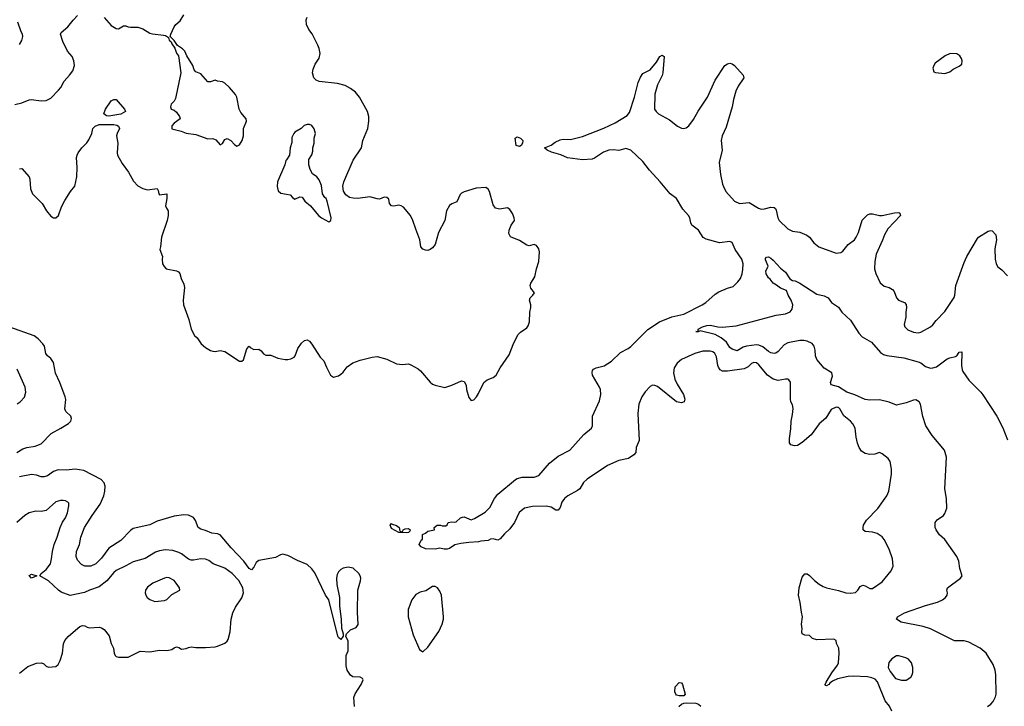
# Model space of a CAD drawing. Header units: inches. Extents: x 2057696 to 2160536, y 827480 to 1016834.
# Tile 372 of 422: x 2117791 to 2125942, y 951130 to 956810. Entities that reach past the tile are written whole.
import ezdxf

# ---------------------------------------------------------------- set-up
doc = ezdxf.new("R2010")
doc.units = ezdxf.units.IN
doc.header["$MEASUREMENT"] = 0
doc.layers.add('C1915', color=7, linetype='Continuous')
doc.layers.add('C1925', color=7, linetype='Continuous')

msp = doc.modelspace()

# ---------------------------------------------------------------- linework, layer by layer
at = {"layer": 'C1915', "color": 5}
for points, elevation in [([(2117750, 956107.4), (2117810, 956122.3), (2117870, 956146), (2117890, 956150.2), (2117970, 956137.7), (2118010, 956141.1), (2118050, 956160.3), (2118112.8, 956227.2), (2118131, 956250), (2118158.2, 956301.8), (2118203.7, 956350), (2118231.6, 956388.4), (2118245.1, 956430), (2118239.6, 956470), (2118226.9, 956506.9), (2118187.8, 956550), (2118147.3, 956630), (2118129.4, 956690), (2118135.5, 956704.5), (2118189.6, 956750.4), (2118234.5, 956805.5), (2118270, 956844)], 540), ([(2118490, 956828), (2118550, 956762.4), (2118590, 956737), (2118610, 956735.8), (2118650, 956758.4), (2118670, 956758.7), (2118690, 956750.3), (2118710, 956748.5), (2118770, 956748.5), (2118810, 956735.3), (2118870, 956699.5), (2118890, 956692.4), (2118982.5, 956682.5), (2118998.5, 956678.5), (2119023.6, 956663.6), (2119030, 956642), (2119046.4, 956626.4), (2119052, 956610), (2119075.3, 956575.3), (2119090, 956532), (2119104.7, 956510), (2119124.7, 956370), (2119081.4, 956158.6), (2119070, 956135.3), (2119046, 956110), (2119041, 956090), (2119044.7, 956070), (2119070, 956062.8), (2119090, 956044), (2119114, 956010), (2119121, 955990), (2119070, 955954.5), (2119050, 955932.7), (2119050, 955906), (2119128.4, 955888.4), (2119170, 955870.6), (2119250, 955860.7), (2119350, 955824), (2119390, 955826), (2119415.2, 955815.2), (2119450, 955776), (2119470, 955784.7), (2119490, 955818), (2119510, 955826), (2119538, 955810), (2119570, 955778), (2119590, 955764.7), (2119610, 955776), (2119634, 955810), (2119642.9, 955850), (2119643.6, 955910), (2119669.3, 955970), (2119666, 955990), (2119622.7, 956042.7), (2119609.6, 956069.6), (2119589.3, 956169.3), (2119579, 956190), (2119529.2, 956250), (2119490, 956286), (2119470, 956297.2), (2119430, 956301.2), (2119410, 956308.7), (2119370, 956295.3), (2119350, 956295.3), (2119290, 956362), (2119250, 956378), (2119234.6, 956394.6), (2119224, 956430), (2119175.3, 956510), (2119158, 956550), (2119138, 956570), (2119097.2, 956597.2), (2119070, 956638), (2119038, 956670), (2119042, 956690), (2119069.5, 956750.5), (2119084, 956770), (2119118.9, 956801.1), (2119149.4, 956850)], 540), ([(2117790, 956606), (2117810, 956638), (2117818, 956670), (2117815.1, 956690), (2117804, 956710), (2117776, 956790)], 560), ([(2117790, 955576), (2117810, 955578), (2117870, 955511), (2117875.3, 955490), (2117879.5, 955410), (2117897.6, 955370), (2117976.4, 955290), (2118012.4, 955230), (2118050, 955185.5), (2118070, 955170.4), (2118090, 955170.4), (2118113.5, 955190), (2118137.3, 955262.7), (2118164.4, 955315.6), (2118211.2, 955388.8), (2118246.6, 955433.4), (2118263.9, 955510), (2118266.7, 955586.7), (2118261.3, 955670), (2118266, 955690), (2118274.5, 955710), (2118304.5, 955750), (2118348, 955792), (2118364.4, 955815.6), (2118387.6, 955870), (2118396.2, 955910), (2118415.1, 955930), (2118450, 955942.3), (2118570, 955943.2), (2118596.4, 955936.4), (2118608, 955930), (2118617, 955910), (2118597.1, 955870), (2118592.7, 955850), (2118604.4, 955790), (2118597.6, 955710), (2118600.3, 955690), (2118639.6, 955619.6), (2118692.7, 955550), (2118734.4, 955474.4), (2118770, 955436.3), (2118810, 955413.4), (2118850, 955402), (2118930, 955413.4), (2118938.5, 955398.5), (2118942.8, 955370), (2118950, 955361), (2119010.7, 955370), (2119010.5, 955330.5), (2118999.1, 955270), (2119006, 955250), (2119020.7, 955230), (2119019.5, 955190), (2119011.4, 955148.6), (2118964.4, 955010), (2118958, 954930), (2118952, 954910), (2118974, 954850), (2118970.7, 954830), (2118974, 954790), (2118987.3, 954767.3), (2119004.7, 954750), (2119090, 954733), (2119104.9, 954724.9), (2119116, 954710), (2119126.8, 954670), (2119150, 954622), (2119155.9, 954595.9), (2119146, 954490), (2119148, 954450), (2119190.3, 954330.3), (2119210.4, 954250), (2119238.8, 954198.8), (2119259.3, 954179.3), (2119294.8, 954130), (2119330, 954098.8), (2119370, 954074), (2119390, 954067.3), (2119410, 954064), (2119450, 954074.8), (2119490, 954064), (2119610, 953984.9), (2119630, 953984), (2119642.9, 953997.1), (2119672.1, 954087.9), (2119690, 954110.8), (2119698.5, 954098.5), (2119730, 954083), (2119770, 954084), (2119791, 954070), (2119810, 954046), (2119830, 954036), (2119870, 954034.8), (2119928.9, 954008.9), (2119990, 953999.5), (2120000, 953999.9)], 520), ([(2120000, 955650.4), (2119995.9, 955644.1), (2119985.5, 955610), (2119924.4, 955470), (2119923, 955430), (2119930, 955394), (2119954.4, 955374.4), (2120000, 955366.3)], 540), ([(2117768.2, 953230), (2117818.7, 953261.3), (2117850, 953271.3), (2117918.7, 953281.3), (2117970, 953301.5), (2118052.5, 953387.5), (2118133, 953430), (2118196.3, 953470), (2118215.1, 953490), (2118221.6, 953510), (2118214.5, 953530), (2118174, 953570), (2118164.2, 953590), (2118172.7, 953667.3), (2118168.2, 953690), (2118122.5, 953810), (2118086.7, 953886.7), (2118070, 953975.1), (2118050, 954006.9), (2118022, 954030), (2118009, 954049), (2117997.4, 954110), (2117983, 954130), (2117943.5, 954170), (2117910, 954195.3), (2117710, 954267.1)], 520), ([(2117770, 953633), (2117795.1, 953650), (2117830, 953687.3), (2117841.6, 953730), (2117836.2, 953770), (2117770, 953919.3)], 540), ([(2120000, 952381.4), (2119970, 952389.8), (2119950, 952384.4), (2119910, 952362.6), (2119770, 952337.3), (2119750, 952320.5), (2119730, 952280.7), (2119710, 952260.5), (2119690, 952269.8), (2119646.4, 952330), (2119540.8, 952440.8), (2119450, 952547.6), (2119430, 952556.8), (2119381.4, 952561.4), (2119330, 952585.7), (2119290, 952594.3), (2119268.9, 952608.9), (2119247.9, 952667.9), (2119231.5, 952691.5), (2119190, 952711.1), (2119150, 952713.7), (2119070, 952703.1), (2118930, 952660.5), (2118870, 952632.6), (2118730, 952599.8), (2118710, 952585.7), (2118630, 952501.8), (2118530, 952438.9), (2118470, 952356.3), (2118421.3, 952310), (2118381, 952290), (2118330.8, 952290.8), (2118302.4, 952302.4), (2118270, 952338), (2118259.1, 952370), (2118262.6, 952410), (2118286.2, 952470), (2118298.9, 952530), (2118328.7, 952610), (2118391.8, 952710), (2118457.6, 952802.4), (2118487.9, 952870), (2118497.6, 952910), (2118498.3, 952950), (2118490, 952978), (2118465.3, 953005.3), (2118322.2, 953082.2), (2118250, 953091.3), (2118175.1, 953084.9), (2118110, 953086.5), (2118070, 953073.5), (2118022.2, 953037.8), (2117992.8, 953027.2), (2117970, 953028.4), (2117930, 953042), (2117890, 953048), (2117790.2, 953029.8)], 520), ([(2117790, 951404.7), (2117859.3, 951460.7), (2117930, 951487.3), (2117972, 951490), (2117990, 951481), (2118010, 951462.8), (2118030, 951454.8), (2118090, 951458.8), (2118110, 951476), (2118125.1, 951510), (2118144.7, 951570), (2118152.8, 951647.2), (2118165.7, 951674.3), (2118193.3, 951706.7), (2118235.3, 951744.7), (2118289.7, 951790.3), (2118310, 951799.1), (2118330, 951797.3), (2118350, 951784.9), (2118370, 951779.3), (2118450, 951786), (2118470, 951780.5), (2118490, 951764.9), (2118532.2, 951712.2), (2118548.4, 951650), (2118566.7, 951610), (2118574, 951570), (2118582.8, 951550), (2118590, 951542.8), (2118610, 951537.3), (2118690, 951537.3), (2118790, 951586.8), (2118870, 951581), (2118950, 951594), (2119010, 951590.8), (2119050, 951601), (2119070, 951614.8), (2119090, 951621), (2119110, 951616), (2119130, 951604), (2119170, 951607.7), (2119190, 951618), (2119210, 951621), (2119250, 951616), (2119330, 951617.3), (2119410, 951622), (2119430, 951627.7), (2119490, 951653.4), (2119509.7, 951670.3), (2119516.4, 951683.6), (2119532.9, 951747.1), (2119541.4, 951850), (2119555.4, 951904.6), (2119577.7, 951950), (2119630, 952028.2), (2119643.8, 952070), (2119638.4, 952110), (2119606.2, 952170), (2119550, 952229.7), (2119490, 952272.6), (2119392.7, 952310), (2119355.9, 952335.9), (2119330, 952347.1), (2119290, 952351), (2119230, 952338.7), (2119210, 952339.8), (2119190, 952347.3), (2119132.2, 952392.2), (2119110, 952403.9), (2119058, 952418), (2118996.4, 952423.6), (2118950, 952416.8), (2118914.3, 952405.7), (2118830, 952352.3), (2118730, 952326.6), (2118670, 952291.3), (2118590, 952252.4), (2118570, 952236.9), (2118512.1, 952167.9), (2118450, 952119.2), (2118370, 952091.6), (2118328.9, 952071.1), (2118210, 952046), (2118135.3, 952075.3), (2118111.6, 952091.6), (2118030, 952169.5), (2117958, 952210), (2117968.7, 952230), (2118010, 952262.4), (2118046, 952310), (2118055.8, 952350), (2118062, 952410), (2118077.4, 952470), (2118103, 952530), (2118125.6, 952610), (2118146.6, 952653.4), (2118171.8, 952690), (2118186.6, 952730), (2118199.3, 952790), (2118197.2, 952810), (2118190, 952819), (2118170, 952829.2), (2118150, 952832), (2118128.5, 952831.5), (2118090, 952820.9), (2118010, 952749.5), (2117970, 952742), (2117924.5, 952744.5), (2117870, 952731.6), (2117834, 952710), (2117768.3, 952651.7)], 540)]:
    msp.add_lwpolyline(points, dxfattribs=dict(at, elevation=elevation))
for points, elevation in [([(2118530, 956012), (2118510, 956016), (2118489.3, 956030), (2118502, 956070), (2118550, 956138), (2118570, 956151.3), (2118590, 956151.3), (2118658, 956070), (2118666, 956050), (2118630, 956029.7)], 520), ([(2117890, 952189.3), (2117870, 952212), (2117890, 952222), (2117934, 952210)], 540), ([(2119010, 952195.1), (2118990, 952189.6), (2118893.4, 952150), (2118850, 952117), (2118832.7, 952090), (2118830.5, 952070), (2118835.5, 952050), (2118847.3, 952030), (2118870, 952013), (2118910, 951997.1), (2118990, 952004.9), (2119010, 952014), (2119050, 952055.5), (2119118, 952090), (2119114, 952110), (2119087, 952150), (2119069.3, 952170), (2119030, 952193.3)], 560)]:
    msp.add_lwpolyline(points, close=True, dxfattribs=dict(at, elevation=elevation))
at = {"layer": 'C1925', "color": 5}
for points, elevation in [([(2120000, 953999.9), (2120010, 954000.4), (2120036.6, 954003.4), (2120062.9, 954017.1), (2120071.6, 954028.4), (2120094.5, 954090), (2120124.4, 954135.6), (2120150, 954156), (2120170, 954161), (2120190, 954151.3), (2120210, 954126.8), (2120279.6, 954019.6), (2120310, 953986.8), (2120330, 953936), (2120364.9, 953870), (2120390, 953853.4), (2120430, 953863.8), (2120450, 953877.1), (2120470, 953894.4), (2120501.8, 953938.2), (2120548.4, 953971.6), (2120610, 953994.4), (2120710, 954019.6), (2120750, 954024.9), (2120830, 954002.3), (2120910, 953964.6), (2120961.3, 953958.7), (2121010, 953963), (2121030, 953955.5), (2121090, 953922.4), (2121110, 953906.4), (2121190, 953810.7), (2121210, 953794), (2121230, 953785.5), (2121310, 953768), (2121370, 953786), (2121450, 953822.8), (2121470, 953816), (2121488, 953788), (2121490.7, 953750), (2121510, 953684.7), (2121530, 953661), (2121550, 953666.8), (2121572.7, 953690), (2121590, 953718), (2121634, 953810), (2121662, 953830), (2121710, 953850.6), (2121735.1, 953870), (2121769.4, 953930), (2121843.3, 954036.7), (2121876.6, 954123.4), (2121916.2, 954203.8), (2121935.9, 954224.1), (2121990, 954262), (2122001.3, 954278.7), (2122011.5, 954310), (2122014.5, 954390), (2122022, 954430), (2122022, 954450), (2122011.8, 954490), (2122018, 954510), (2122039.3, 954530), (2122052.7, 954550), (2122023.7, 954590), (2122018, 954610), (2122022, 954630), (2122055.8, 954684.2), (2122069.7, 954750.3), (2122089.6, 954810), (2122095.6, 954890), (2122090, 954914), (2122070, 954942.7), (2122050, 954949.3), (2122010, 954939.5), (2121990, 954944.5), (2121930, 954983.6), (2121853.6, 955013.6), (2121842, 955042), (2121843.6, 955070), (2121859.6, 955110), (2121886.3, 955150), (2121885.4, 955170), (2121870, 955206.6), (2121850, 955240.9), (2121830, 955254), (2121763.3, 955243.3), (2121729.7, 955249.7), (2121710, 955279), (2121681.6, 955390), (2121670, 955409.3), (2121650, 955420.9), (2121570, 955416.2), (2121470, 955386), (2121450, 955376), (2121436.7, 955363.3), (2121410, 955304), (2121370, 955286.6), (2121350, 955272.7), (2121324, 955230), (2121310.6, 955150), (2121259.1, 955050), (2121230.8, 954950), (2121210, 954924), (2121190, 954908.7), (2121170, 954902), (2121150, 954904), (2121130, 954913.2), (2121113.2, 954930), (2121105.1, 954990), (2121070, 955076), (2121047.3, 955150), (2121025.7, 955190), (2120970, 955259.6), (2120950, 955271.3), (2120930, 955274.7), (2120890, 955267), (2120869.6, 955269.6), (2120853.2, 955290), (2120846.3, 955326.3), (2120830, 955339.3), (2120810, 955342), (2120770, 955326), (2120750, 955327.3), (2120690, 955345.1), (2120590, 955331.7), (2120552.6, 955332.6), (2120520.4, 955340.4), (2120490, 955360.5), (2120470.9, 955390.9), (2120467.3, 955432.7), (2120473.7, 955470), (2120551.9, 955648.1), (2120621.5, 955750), (2120632.7, 955810), (2120673.5, 955910), (2120682.6, 955970), (2120682, 956010), (2120669.7, 956050), (2120604.2, 956170), (2120570, 956209.6), (2120530, 956240.5), (2120484.8, 956264.8), (2120423.6, 956283.6), (2120270, 956299.4), (2120246.2, 956310), (2120227.2, 956330), (2120216.2, 956370), (2120220, 956400), (2120237.2, 956442.8), (2120270, 956490.7), (2120279.8, 956530), (2120271.5, 956571.5), (2120259.8, 956599.8), (2120213, 956693), (2120185.6, 956730), (2120165.1, 956770), (2120163.6, 956810), (2120171.8, 956830)], 520), ([(2125012.3, 951090), (2124991.4, 951131.4), (2124956.6, 951176.6), (2124891.9, 951331.9), (2124874.5, 951354.5), (2124847, 951367), (2124810, 951374.5), (2124690, 951380.5), (2124650, 951377.4), (2124562.5, 951357.5), (2124521.4, 951338.6), (2124498.4, 951321.6), (2124490, 951309.6), (2124470, 951299), (2124462, 951302), (2124459, 951310), (2124466.6, 951330), (2124513.4, 951406.6), (2124561.2, 951470), (2124569.3, 951490), (2124576, 951570), (2124572.7, 951610), (2124552.7, 951650), (2124550, 951674), (2124530, 951686.6), (2124390, 951679.7), (2124355.3, 951690), (2124330, 951715.3), (2124290, 951719), (2124269.3, 951730), (2124265.2, 951750), (2124269.2, 951770.8), (2124262.9, 951810), (2124271.6, 951870), (2124262.4, 951910), (2124253.3, 951990), (2124238.4, 952050), (2124242.9, 952110), (2124270, 952198), (2124290, 952226.8), (2124310, 952224.9), (2124330, 952213.4), (2124370.6, 952170), (2124410, 952139.5), (2124441.6, 952121.6), (2124471, 952110), (2124570, 952089.1), (2124630, 952069.1), (2124670, 952065.2), (2124710, 952072.7), (2124729.5, 952090), (2124750, 952120.7), (2124770, 952132.4), (2124790, 952127.7), (2124830, 952103.8), (2124850, 952103.8), (2124930, 952160.7), (2125005.2, 952250), (2125022.7, 952290), (2125016, 952350), (2124989.5, 952430), (2124947.8, 952510), (2124930, 952533.3), (2124890, 952559.7), (2124850, 952569.6), (2124790, 952576), (2124773.2, 952590), (2124772.7, 952610), (2124778, 952630), (2124802.7, 952670), (2124894.5, 952765.5), (2124969.3, 952870), (2124985.2, 952910), (2125009.3, 953049.3), (2125009.3, 953090.7), (2124996.2, 953156.2), (2124979.6, 953179.6), (2124930, 953219.3), (2124910, 953229.3), (2124870, 953216.2), (2124830, 953213.6), (2124790, 953222.9), (2124761, 953241), (2124740.9, 953270), (2124727.7, 953307.7), (2124715.9, 953355.9), (2124706.6, 953430), (2124687.5, 953467.5), (2124669.3, 953490), (2124612.9, 953532.9), (2124579.5, 953590), (2124570, 953600.9), (2124562.5, 953602.5), (2124550, 953604.5), (2124510, 953584.5), (2124466.2, 953513.8), (2124410, 953468), (2124343.7, 953376.3), (2124270, 953312.8), (2124230, 953288.5), (2124205.6, 953285.6), (2124173.8, 953293.8), (2124162.9, 953310), (2124164.7, 953344.7), (2124174.5, 953425.5), (2124176.8, 953490), (2124190, 953544.7), (2124194.3, 953594.3), (2124190, 953624), (2124176.2, 953650), (2124171.6, 953670), (2124173.6, 953793.6), (2124171.8, 953811.8), (2124159, 953830), (2124150, 953837.2), (2124130, 953837.2), (2124070, 953825.1), (2124030, 953836.9), (2123981.3, 953870), (2123910, 953956.2), (2123890, 953971.6), (2123870, 953975.6), (2123850, 953966.6), (2123821.1, 953938.9), (2123790, 953921.7), (2123650, 953902.6), (2123610, 953903.6), (2123590, 953914.5), (2123575.5, 953935.5), (2123569.8, 953950), (2123560.4, 954020.4), (2123547, 954050), (2123530, 954062.4), (2123507.3, 954067.3), (2123447.3, 954067.3), (2123380.5, 954050), (2123270, 953999.1), (2123233.7, 953970), (2123210.3, 953930), (2123204.7, 953890), (2123216.1, 953836.1), (2123234.2, 953794.2), (2123285.4, 953710), (2123297.3, 953670), (2123291.1, 953648.9), (2123270, 953642), (2123228.3, 953648.3), (2123070, 953775.8), (2123050, 953784.8), (2123030, 953785.6), (2123010, 953774.5), (2122969.6, 953730.4), (2122940.9, 953690), (2122915.9, 953630), (2122907.4, 953552.6), (2122920.8, 953330), (2122895.6, 953270), (2122891.2, 953228.8), (2122874.4, 953210), (2122830, 953181.5), (2122750, 953162.9), (2122658, 953122), (2122489.7, 953010.3), (2122459.1, 952980.9), (2122428.4, 952930), (2122410, 952915.5), (2122328.5, 952871.5), (2122300.9, 952850), (2122279.7, 952820.3), (2122264.6, 952775.4), (2122250, 952751.6), (2122230, 952753.7), (2122190, 952777.3), (2122150, 952786.7), (2122036.2, 952783.8), (2121970, 952768.7), (2121926.2, 952733.8), (2121888, 952650), (2121850, 952599.7), (2121803.7, 952556.3), (2121770, 952515.1), (2121750, 952505.6), (2121710, 952516.2), (2121690, 952514), (2121670, 952502.9), (2121610, 952496.2), (2121590.2, 952489.8), (2121510, 952486.3), (2121443.4, 952476.6), (2121393.7, 952466.3), (2121350, 952435.1), (2121330, 952429.8), (2121306, 952430), (2121270, 952439), (2121229.8, 952429.8), (2121150, 952433.2), (2121115.3, 952450), (2121098, 952470), (2121115.3, 952504.7), (2121127.3, 952512.7), (2121127.3, 952552.7), (2121150, 952562), (2121170, 952578), (2121226, 952590), (2121222, 952610), (2121248, 952630), (2121274, 952630), (2121290, 952622), (2121318, 952622), (2121329, 952631), (2121338, 952650), (2121370, 952656.3), (2121390, 952653), (2121403.7, 952656.3), (2121439.5, 952690), (2121456.2, 952696.2), (2121470, 952698.3), (2121530, 952672.7), (2121557.1, 952682.9), (2121644.9, 952735.1), (2121684.2, 952775.8), (2121722.9, 952850), (2121750, 952884), (2121894.5, 953005.5), (2121910, 953015.6), (2121950, 953026.7), (2122050, 953025.5), (2122090, 953040.9), (2122177.1, 953142.9), (2122250, 953198.3), (2122345.1, 953250), (2122460.5, 953379.5), (2122526, 953430), (2122534.5, 953450), (2122534.5, 953530), (2122590, 953658), (2122601.8, 953710), (2122599.1, 953750), (2122592.2, 953770), (2122534.5, 953870), (2122529.2, 953890.8), (2122532.5, 953907.5), (2122541.6, 953918.4), (2122562.7, 953930), (2122630, 953948), (2122690, 953984.1), (2122764.3, 954055.7), (2122828.6, 954090), (2122850, 954107), (2122990, 954246.7), (2123088.1, 954311.9), (2123190, 954351.1), (2123290, 954374.2), (2123440.5, 954450), (2123471.8, 954470), (2123550, 954539.1), (2123580.1, 954559.9), (2123649.6, 954590.4), (2123697, 954603), (2123737.7, 954642.3), (2123758.4, 954670), (2123771.9, 954708.1), (2123776.9, 954743.1), (2123779.5, 954790), (2123776.1, 954810), (2123769.1, 954830), (2123714.9, 954910), (2123690, 954965.7), (2123670, 954975.8), (2123584.4, 954964.4), (2123474.1, 954994.1), (2123448.2, 955008.2), (2123410, 955069.6), (2123355.6, 955110), (2123346.3, 955130), (2123337.7, 955170), (2123327.3, 955190), (2123281.7, 955241.7), (2123230, 955330.9), (2123175.3, 955370), (2123093, 955470), (2123004.6, 955564.6), (2122950, 955638), (2122850, 955731.8), (2122810, 955743.7), (2122750, 955728.8), (2122710, 955733), (2122669.4, 955730.6), (2122625.3, 955714.7), (2122550, 955664.2), (2122530, 955656.1), (2122450, 955649.8), (2122326.4, 955666.4), (2122270.9, 955690.9), (2122193.3, 955713.3), (2122159, 955730), (2122135.3, 955750), (2122190, 955772), (2122224, 955796), (2122264.6, 955815.4), (2122290, 955822), (2122350, 955818), (2122450, 955843.8), (2122626.5, 955913.5), (2122722, 955958), (2122821.6, 956018.4), (2122838.2, 956041.8), (2122879.7, 956170), (2122911.5, 956290), (2122930, 956334.8), (2122950, 956364), (2123010, 956396), (2123062.4, 956457.6), (2123090, 956506.8), (2123110, 956516), (2123125.4, 956505.4), (2123114.4, 956370), (2123110.3, 956349.7), (2123070.4, 956270), (2123050, 956195.3), (2123046, 956070), (2123059.1, 956050), (2123080.7, 956030), (2123170, 955983), (2123237.3, 955930), (2123270, 955913), (2123290, 955910.5), (2123310, 955916.3), (2123330, 955933.4), (2123370, 955984.9), (2123407.5, 956052.5), (2123485.1, 956170), (2123549.6, 956310), (2123630, 956431), (2123650, 956444.7), (2123669.2, 956450.8), (2123690, 956446), (2123710, 956431.3), (2123781, 956350), (2123786.8, 956330), (2123739.3, 956260.7), (2123719.9, 956220.1), (2123699.7, 956150), (2123690, 956089.2), (2123639.3, 955920.7), (2123605.5, 955850), (2123598, 955810), (2123606.7, 955730), (2123580.9, 955630), (2123593, 955530), (2123608.4, 955450), (2123616.4, 955430), (2123638.4, 955390), (2123710, 955307.6), (2123750, 955289.1), (2123830, 955298), (2123908.2, 955250), (2123930, 955244.1), (2123955.8, 955244.2), (2124010, 955259.1), (2124037.1, 955257.1), (2124048.8, 955248.8), (2124054.9, 955234.9), (2124067.6, 955170), (2124078.4, 955150), (2124150, 955081.3), (2124190, 955059.5), (2124250, 955052.7), (2124308.8, 955028.8), (2124330, 955010.6), (2124364.7, 954964.7), (2124407.3, 954930), (2124550, 954878.7), (2124590, 954884.4), (2124606, 954894), (2124650.7, 954949.3), (2124701.1, 954990), (2124716.4, 955010), (2124734, 955050), (2124766.9, 955153.1), (2124810, 955194.8), (2124830, 955204), (2124850, 955204.9), (2124910, 955190.7), (2124930, 955190.5), (2125032.7, 955212.7), (2125070, 955215.5), (2125078.8, 955210), (2125084, 955190), (2124979, 955081), (2124950.3, 955030), (2124934.7, 954985.3), (2124881.1, 954870), (2124869.2, 954810.8), (2124869, 954750), (2124878.4, 954710), (2124914.4, 954634.4), (2124946.7, 954606.7), (2124990, 954593.7), (2125017.5, 954577.5), (2125030, 954562), (2125050.2, 954510.2), (2125066, 954490), (2125114.8, 954470), (2125130, 954454.8), (2125133.4, 954430), (2125126.3, 954390), (2125126, 954350), (2125113.7, 954290), (2125117.6, 954270), (2125143.4, 954243.4), (2125190, 954224.9), (2125230, 954221.1), (2125250, 954224.9), (2125330, 954268.2), (2125350, 954284.9), (2125378.5, 954321.5), (2125450, 954395.5), (2125528.3, 954511.7), (2125534, 954530), (2125542.3, 954610), (2125610, 954802), (2125632.1, 954850), (2125720.6, 954999.4), (2125730, 955010.4), (2125810, 955062), (2125830, 955066.8), (2125842.8, 955062.8), (2125871, 955030), (2125878.8, 954990), (2125864.1, 954915.9), (2125868, 954830), (2125876.3, 954790), (2125890, 954766), (2125922, 954742), (2125970, 954691)], 480), ([(2120000, 955366.3), (2120030, 955361), (2120050, 955338), (2120070, 955324.7), (2120110, 955344.7), (2120130, 955342), (2120150.8, 955310), (2120198.8, 955270), (2120266, 955190), (2120290, 955171), (2120350, 955138), (2120368, 955150), (2120369, 955170), (2120336.9, 955310), (2120329.5, 955330), (2120318.4, 955338.4), (2120296.9, 955370), (2120290, 955439), (2120270, 955486), (2120250, 955509.2), (2120214.5, 955534.5), (2120196, 955570), (2120184, 955610), (2120185.2, 955654.8), (2120208.9, 955691.1), (2120218, 955722), (2120219, 955750), (2120228.7, 955790), (2120229.1, 955830.9), (2120239.3, 955870), (2120230, 955908), (2120210, 955934), (2120190, 955942), (2120170, 955942), (2120146.4, 955933.6), (2120122, 955910), (2120070, 955879), (2120061, 955870), (2120044.5, 955835.5), (2120045.4, 955794.6), (2120031.3, 955750), (2120026, 955690), (2120000, 955650.4)], 540), ([(2125804, 951130), (2125830, 951147.3), (2125849.2, 951170), (2125869.4, 951210), (2125874, 951230), (2125873, 951390), (2125867.6, 951430), (2125850, 951477.2), (2125791.1, 951571.1), (2125741.2, 951610), (2125650, 951661.6), (2125610, 951671.5), (2125530, 951673), (2125330, 951772.1), (2125270, 951790.9), (2125087.4, 951827.4), (2125049, 951850), (2125059, 951870), (2125117.3, 951902.7), (2125290, 951964.7), (2125390, 951992.6), (2125429.8, 952010.2), (2125455.6, 952030), (2125469.5, 952050), (2125472.7, 952070), (2125466.6, 952090), (2125472, 952110), (2125579.7, 952190), (2125593.3, 952210), (2125573.3, 952270), (2125566, 952330), (2125549.7, 952369.7), (2125450, 952509.3), (2125406.6, 952550), (2125378, 952590), (2125369.4, 952610), (2125369.5, 952650), (2125387.6, 952672.4), (2125438, 952710), (2125450, 952724), (2125467.3, 952770), (2125462.4, 952850), (2125449.7, 952929.7), (2125464.8, 953190), (2125446.6, 953250), (2125346, 953370), (2125293.7, 953450), (2125268.7, 953528.7), (2125249.8, 953629.8), (2125238.3, 953650), (2125210, 953666), (2125190, 953662.7), (2125130, 953639.8), (2125050, 953622), (2124990, 953645.3), (2124910, 953665.5), (2124830, 953662.5), (2124790, 953667.7), (2124706.1, 953706.1), (2124638.9, 953730), (2124570, 953773.7), (2124508.3, 953788.3), (2124502.9, 953810), (2124519.3, 953860.7), (2124513.3, 953890), (2124450, 953928.2), (2124390, 953999.3), (2124378.8, 954030), (2124377.4, 954077.4), (2124368.4, 954108.4), (2124350.4, 954130.4), (2124310.9, 954150.9), (2124282.7, 954157.3), (2124250, 954157.4), (2124150, 954136), (2124120.3, 954119.7), (2124070, 954065.3), (2124050, 954052.4), (2124038, 954050), (2124010, 954053.1), (2123990, 954064.6), (2123944.3, 954104.3), (2123910, 954117.8), (2123890, 954119.5), (2123809.3, 954110.7), (2123779.7, 954100.3), (2123730, 954071.8), (2123690, 954084.7), (2123670, 954098.9), (2123642.4, 954142.4), (2123597.1, 954177.1), (2123550, 954205.7), (2123424.7, 954235.3), (2123408.9, 954228.9), (2123388, 954230), (2123408, 954232), (2123409, 954250), (2123444, 954270), (2123479.1, 954280.9), (2123510, 954282.7), (2123570, 954268.5), (2123610, 954265.5), (2123723, 954277), (2124053.1, 954366.9), (2124130, 954376.9), (2124170, 954394), (2124185.7, 954414.3), (2124191.6, 954450), (2124178.2, 954490), (2124152.8, 954530), (2124138.4, 954570), (2124090, 954588.2), (2124055.4, 954615.4), (2124027.6, 954630), (2124004.2, 954664.2), (2123990, 954674), (2123970, 954708.7), (2123968.9, 954731.1), (2123988, 954770), (2123964.7, 954824.7), (2123965.6, 954834.4), (2123974, 954846), (2123990, 954847.3), (2124010, 954838), (2124030, 954820.5), (2124090, 954755.8), (2124130, 954721.6), (2124167.1, 954667.1), (2124190, 954653), (2124210, 954650.4), (2124250, 954630.4), (2124390, 954540.7), (2124450, 954526.8), (2124484.7, 954510), (2124510.7, 954470.7), (2124570, 954431.3), (2124596, 954390), (2124670, 954324), (2124736.9, 954216.9), (2124765.9, 954185.9), (2124841.8, 954141.8), (2124918.3, 954058.3), (2124941.3, 954041.3), (2124970, 954033.2), (2125110, 954013.4), (2125230, 953979.8), (2125250.6, 953970.6), (2125290, 953942.2), (2125330, 953928.4), (2125350, 953929.3), (2125380.2, 953939.8), (2125470, 954003.7), (2125490, 954013), (2125536.9, 954023.1), (2125549.5, 954030.5), (2125570, 954061), (2125590, 954062), (2125588.8, 953948.8), (2125594, 953914), (2125600.3, 953900.3), (2125650, 953826.8), (2125747.7, 953730), (2125765.8, 953705.8), (2125879.5, 953530), (2125930, 953433.4), (2125970, 953333.4)], 460), ([(2120563.1, 951130), (2120558, 951202), (2120567.9, 951232.1), (2120619.5, 951310), (2120636, 951350), (2120630, 951359), (2120610, 951371.8), (2120550, 951373.3), (2120530, 951387.3), (2120502, 951430), (2120494.6, 951465.4), (2120492.8, 951530), (2120495.1, 951550), (2120510.6, 951589.4), (2120511.7, 951651.7), (2120509.7, 951670), (2120492, 951710), (2120498, 951730), (2120512.5, 951747.5), (2120530, 951763), (2120578, 951782), (2120593.5, 951806.5), (2120587.4, 951910), (2120592, 952090), (2120612.6, 952167.4), (2120614.5, 952190), (2120610.5, 952210), (2120598.9, 952230), (2120552.2, 952272.2), (2120510, 952282.6), (2120470, 952273.4), (2120450, 952261), (2120430, 952242.2), (2120418.6, 952221.4), (2120414.1, 952190), (2120417.8, 952137.8), (2120437.9, 952030), (2120439.4, 951959.4), (2120454, 951850), (2120456.1, 951776.1), (2120468.7, 951730), (2120468.4, 951710), (2120450, 951684), (2120430, 951699.6), (2120424.5, 951710), (2120351.6, 952010), (2120323.5, 952050), (2120234.3, 952234.3), (2120210, 952268.7), (2120170, 952302.7), (2120090, 952336.4), (2120010, 952378.7), (2120000, 952381.4)], 520), ([(2123247.8, 951130), (2123270, 951148.7), (2123290, 951157.6), (2123310, 951159.5), (2123390, 951155.8), (2123410, 951148), (2123430.3, 951130.3)], 480)]:
    msp.add_lwpolyline(points, dxfattribs=dict(at, elevation=elevation))
for points, elevation in [([(2125494, 956530), (2125452, 956510), (2125371.3, 956450), (2125358, 956430), (2125352, 956410), (2125358, 956378), (2125372, 956372), (2125450, 956366), (2125490, 956378), (2125520.2, 956399.8), (2125570, 956424.7), (2125590, 956442), (2125594, 956470), (2125588.7, 956490), (2125575.3, 956510), (2125550, 956528.7)], 520), ([(2121930, 955762.3), (2121902, 955770), (2121892.7, 955830), (2121910, 955840.4), (2121936.4, 955830), (2121955.5, 955810), (2121952.7, 955790), (2121942.4, 955770)], 480), ([(2120950, 952574), (2120962, 952578), (2120966, 952590), (2120981.2, 952598.8), (2121010, 952601), (2121024.7, 952590), (2121022, 952578), (2121010, 952569), (2120990, 952564), (2120930, 952568), (2120870, 952602), (2120858, 952630), (2120870, 952642), (2120876, 952636), (2120910, 952624.7), (2120932, 952610), (2120938, 952578)], 480), ([(2121230, 952121.2), (2121210, 952121.2), (2121153.7, 952086.3), (2121106.1, 952073.9), (2121070, 952054.5), (2121036.4, 952010), (2121007, 951930), (2121007.2, 951870), (2121050, 951721), (2121100.7, 951600.7), (2121130, 951581), (2121170, 951618.8), (2121261.3, 951750), (2121288, 951810), (2121298.7, 951850), (2121300.5, 951870), (2121282, 952050), (2121270, 952084), (2121251.4, 952111.4)], 520), ([(2125070, 951548.7), (2125050, 951548.7), (2125010, 951522), (2124987.5, 951492.5), (2124982, 951450), (2124996.9, 951416.9), (2125041.4, 951361.4), (2125090, 951346), (2125130, 951346), (2125168.7, 951370), (2125179, 951390), (2125184, 951410), (2125184, 951450), (2125172.7, 951490), (2125150, 951519), (2125128, 951530)], 480), ([(2123290, 951217.2), (2123250, 951217.6), (2123230, 951222.9), (2123222, 951230), (2123214.5, 951250), (2123218, 951290), (2123250, 951326), (2123270, 951324.7), (2123277.3, 951310), (2123299.1, 951230)], 480)]:
    msp.add_lwpolyline(points, close=True, dxfattribs=dict(at, elevation=elevation))

doc.saveas('drawing.dxf')
